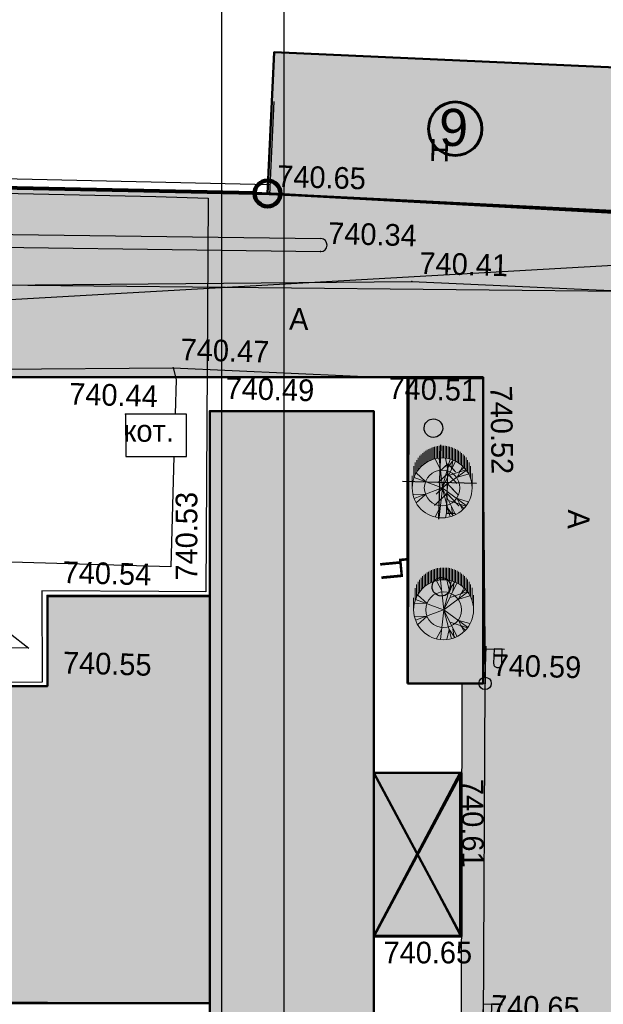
# Model space of a CAD drawing. Header units: millimetres. Extents: x -257011 to 237647566, y 2784933 to 6706507.
# Tile 315 of 451: x 10329285 to 10352864, y 5439948 to 5479705. Entities that reach past the tile are written whole.
import ezdxf

# ---------------------------------------------------------------- set-up
doc = ezdxf.new("R2010")
doc.units = ezdxf.units.MM
doc.header["$LTSCALE"] = 1000
doc.header["$PDMODE"] = 32
doc.header["$PDSIZE"] = 0.3
for name, pattern in [('Д_ТРОТ_ТРУБА', [3, 1.5, -1.5]), ('ДОРОГИ_СТРОЯЩ', [9, 8, -1]), ('Контура низ откосов  Штриховая 0.1-0.5 - - - - - - -', [0.6, 0.1, -0.5]), ('НАВЕС_ОПОРЫ', [3, 2, -1])]:
    doc.linetypes.add(name, pattern=pattern)
for name, color, linetype in [('(001) Сетка', 92, 'Continuous'), ('(002) Рамка', 7, 'Continuous'), ('(004) Точки рельефа', 7, 'Continuous'), ('(007) Здания', 7, 'Continuous'), ('(013) Газ', 40, 'ИК_Газопровод -------г--------'), ('(014) Водопровод', 5, 'ИК_Водопровод -------в--------'), ('(022) Возд. Линии', 7, 'Continuous'), ('(025) Дорога', 7, 'Continuous'), ('(027) Гидрография', 7, 'Continuous'), ('(038) Деревья', 7, 'Continuous'), ('(040) Ограда', 7, 'Continuous'), ('TREE', 74, 'Continuous')]:
    doc.layers.add(name, color=color, linetype=linetype)
doc.layers.add('.', color=7, linetype='Continuous', lineweight=15)
doc.layers.add('Ф А С А Д', color=250, linetype='Continuous', lineweight=15)
doc.styles.add('ATTR', font='romans.shx', dxfattribs={"width": 0.8, "height": 0.470416})
doc.styles.add('BM-431', font='txt')
doc.styles.add('D-431', font='txt', dxfattribs={"width": 2})
doc.styles.add('P-131', font='txt')
doc.styles.add('Roman', font='romans')
doc.styles.get("Standard").update_dxf_attribs({"font": 'ARIALN.TTF'})
doc.linetypes.add('FENCELINE2', pattern='A,6.35,-2.54,[132,ltypeshp.shx,S=2.54,R=0,X=-2.54,Y=0],-2.54,25.4', length=36.83)
doc.linetypes.add('KANALIS_K', pattern='A,1,["<",Standard,S=1.8,R=0,X=-0.9,Y=-0.9],3,-1,["К",Standard,S=1.8,R=0,X=-0.9,Y=-0.9],-1,10', length=16)
doc.linetypes.add('ИК_Водопровод -------в--------', pattern='A,9,-0.6,["В",Standard,S=1.2,R=0,X=0,Y=-0.6],-1.2', length=10.8)
doc.linetypes.add('ИК_Воздушка ------- --------', pattern='A,9,-0.6,["Z",Standard,S=1.2,R=70,X=0.6,Y=-0.65],-1', length=10.6)
doc.linetypes.add('ИК_Газопровод -------г--------', pattern='A,9,-0.6,["Г",Standard,S=1.2,R=0,X=0,Y=-0.6],-1.2', length=10.8)
doc.linetypes.add('ОГРАДА_БЕТ', pattern='A,4,["|",Standard,S=0.8,R=0,X=0,Y=-0.8],4', length=8)
pattern_1 = [(311, (0, -250067.3), (415.09027, 360.832466), []), (311, (-27.05, -250454.1), (415.09027, 360.832466), [550, -275])]

# ---------------------------------------------------------------- blocks, each defined once
blk = doc.blocks.new('f')
at = {"layer": '(022) Возд. Линии'}
for points in [[(0, 0.25), (0, 1.5)], [(0, 1.4), (0.75, 1.4)]]:
    blk.add_lwpolyline(points, dxfattribs=at)
blk.add_lwpolyline([(0.4875, 0.65), (0.4875, 0.65, 0.4142136), (0.65, 0.8125), (0.65, 1.4), (0.325, 1.4), (0.325, 0.8125, 0.4142136)], format="xyb", close=True, dxfattribs=at)
blk.add_circle((0, 0), 0.25, dxfattribs=at)
blk = doc.blocks.new('d')
at = {"layer": '(038) Деревья', "color": 30}
blk.add_ellipse((0, 0), major_axis=(0.265, 0.265), ratio=1, start_param=5.497787, end_param=11.780972, dxfattribs=at)
blk = doc.blocks.new('ell')
at = {"const_width": 0.05}
for points in [[(0, 2), (-0.329, 1.671)], [(0, 0), (0, 2)], [(0, 2), (0.329, 1.671)], [(0, 1.6), (-0.386, 1.214)], [(0, 1.6), (0.386, 1.214)], [(0, 1.2), (-0.443, 0.757)], [(0, 1.2), (0.443, 0.757)], [(0, 0.8), (-0.5, 0.3)], [(0, 0.8), (0.5, 0.3)], [(0, 0), (0.375, 0)]]:
    blk.add_lwpolyline(points, dxfattribs=at)
blk = doc.blocks.new('Setka')
at = {"layer": '(001) Сетка'}
for p, q in [((0, 1.5), (0, -1.5)), ((-1.5, 0), (1.5, 0))]:
    blk.add_line(p, q, dxfattribs=at)
blk = doc.blocks.new('kjvklglhl')
at = {"layer": '(004) Точки рельефа'}
for p in [(382.634, 536.225), (384.754, 533.983), (388.476, 532.88), (378.93, 529.121), (391.437, 529.036), (387.082, 527.599), (377.068, 527.19), (380.475, 527.413), (374.103, 519.79), (380.681, 519.976), (391.887, 516.738), (374.22, 516.142), (390.932, 513.107), (391.156, 506.543), (381.147, 503.536)]:
    blk.add_point(p, dxfattribs=at)
at = {"layer": '(007) Здания'}
for points in [[(382.7, 539.984), (382.634, 536.225), (397.62, 535.96), (397.687, 539.719)], [(333.4, 535.952), (382.634, 536.225)], [(374.581, 503.36), (381.146, 503.545), (380.684, 519.978), (374.119, 519.794), (374.221, 516.142)], [(374.581, 503.36), (339.692, 502.379), (339.333, 515.161), (374.221, 516.142)]]:
    blk.add_lwpolyline(points, dxfattribs=at)
for points in [[(380.475, 527.413), (382.185, 466.617), (388.791, 466.802), (387.082, 527.599)], [(377.068, 527.19), (377.116, 525.491), (379.568, 525.56), (379.52, 527.259)]]:
    blk.add_lwpolyline(points, close=True, dxfattribs=at)
at = {"layer": '(007) Здания', "color": 0, "linetype": 'НАВЕС_ОПОРЫ'}
blk.add_lwpolyline([(391.156, 506.543), (390.972, 513.108), (387.492, 513.011), (387.676, 506.445)], close=True, dxfattribs=at)
for points in [[(387.492, 513.011), (391.156, 506.543)], [(387.676, 506.445), (390.972, 513.108)]]:
    blk.add_lwpolyline(points, dxfattribs=at)
at = {"layer": '(013) Газ', "linetype": 'ИК_Воздушка ------- --------', "ltscale": 0.5, "flags": 128}
blk.add_lwpolyline([(292.909, 529.889), (292.062, 534.008), (300.797, 535.523), (378.045, 536.01), (380.152, 536.01), (380.512, 520.117), (378.614, 520.082), (373.886, 519.972), (374, 516.282), (339.283, 515.209), (339.606, 502.365), (340.619, 488.79), (341.059, 475.484), (341.059, 475.484), (344.329, 475.58), (345.717, 447.337), (345.717, 447.337)], dxfattribs=at)
at = {"layer": '(014) Водопровод', "ltscale": 0.5, "flags": 128}
blk.add_lwpolyline([(313.499, 509.603), (334.539, 512.433), (333.84, 528.157), (363.046, 530.904), (398.253, 533.905)], dxfattribs=at)
at = {"layer": '(025) Дорога', "linetype": 'Д_ТРОТ_ТРУБА', "flags": 128}
for points in [[(306.476, 535.529), (305.9, 533.631), (321.717, 532.149), (330.387, 530.721), (388.476, 532.88), (398.347, 532.707), (398.669, 520.315), (401.552, 520.184), (401.938, 500.043), (399.056, 499.965), (400.025, 466.742)], [(333.604, 516.168), (332.964, 527.46), (378.93, 529.121), (379.066, 528.657), (379.066, 527.246)], [(379.066, 525.545), (379.066, 521.091), (372.609, 521.091), (372.613, 518.239), (373.418, 517.642), (366.333, 517.518), (333.604, 516.168)]]:
    blk.add_lwpolyline(points, dxfattribs=at)
at = {"layer": '(025) Дорога', "linetype": 'Контура низ откосов  Штриховая 0.1-0.5 - - - - - - -'}
for points in [[(378.93, 529.121), (388.474, 528.958)], [(392.209, 502.981), (391.887, 516.738)]]:
    blk.add_lwpolyline(points, dxfattribs=at)
at = {"layer": '(025) Дорога', "linetype": 'Д_ТРОТ_ТРУБА', "flags": 128}
blk.add_lwpolyline([(391.887, 516.738), (388.796, 516.656), (388.474, 528.958), (391.437, 529.036)], close=True, dxfattribs=at)
at = {"layer": '(027) Гидрография', "color": 3, "flags": 128}
blk.add_lwpolyline([(321.004, 535.757), (321.125, 534.884), (321.332, 534.379), (322.059, 533.593), (322.471, 533.484), (330.804, 533.188), (384.754, 533.983, 0.985376), (384.754, 534.504)], format="xyb", dxfattribs=at)
blk.add_lwpolyline([(321.495, 535.765), (321.612, 535.015), (321.76, 534.652), (322.328, 534.039), (322.545, 533.981), (330.81, 533.688), (384.754, 534.504)], dxfattribs=at)
at = {"layer": '(040) Ограда', "linetype": 'ОГРАДА_БЕТ', "ltscale": 0.5, "flags": 128}
blk.add_lwpolyline([(333.398, 536.352), (382.632, 536.625)], dxfattribs=at)
at = {"layer": '(001) Сетка'}
blk.add_blockref('Setka', (389.817, 524.81), dxfattribs=at)
at = {"layer": '(022) Возд. Линии'}
for p in [(391.887, 516.738), (392.192, 502.402)]:
    blk.add_blockref('f', p, dxfattribs=at)
at = {"layer": '(038) Деревья', "color": 30, "linetype": 'Continuous'}
for p in [(389.512, 526.981), (390.015, 520.588)]:
    blk.add_blockref('d', p, dxfattribs=at)
at = {"layer": '(038) Деревья', "linetype": 'Continuous'}
blk.add_blockref('ell', (390.138, 523.561), dxfattribs=at)
at = {"layer": '(004) Точки рельефа', "style": 'D-431'}
for s, p in [('740.65', (382.921, 536.54)), ('740.34', (385.042, 534.298)), ('740.41', (388.763, 533.195)), ('740.47', (379.217, 529.436)), ('740.49', (381.077, 527.928)), ('740.51', (387.656, 528.116)), ('740.44', (374.767, 527.519)), ('740.54', (374.703, 520.31)), ('740.59', (392.174, 517.053)), ('740.55', (374.82, 516.663)), ('740.65', (392.497, 503.296))]:
    blk.add_text(s, height=0.875, dxfattribs=at).set_placement(p)
for s, rotation, p in [('740.52', 272.3837, (391.765, 528.76)), ('740.53', 91.6107, (380.15, 520.561)), ('740.61', 271.958, (391.05, 512.85)), ('740.65', 1.6107, (388.105, 505.32))]:
    blk.add_text(s, height=0.875, rotation=rotation, dxfattribs=at).set_placement(p)
at = {"layer": '(007) Здания', "color": 0, "linetype": 'Continuous', "style": 'P-131'}
blk.add_text('Н', height=0.88, dxfattribs=at).set_placement((389.026, 537.766))
at = {"layer": '(007) Здания', "color": 0, "linetype": 'Continuous', "style": 'BM-431'}
blk.add_text('кот.', height=0.88, rotation=1.6107, dxfattribs=at).set_placement((377.015, 526.081))
at = {"layer": '(025) Дорога', "linetype": 'ДОРОГИ_СТРОЯЩ', "style": 'BM-431'}
blk.add_text('A', height=0.875, dxfattribs=at).set_placement((383.568, 530.798))
for s, rotation, p in [('A', 270, (395.045, 523.852)), ('Ц', 96.9909, (388.469, 520.844))]:
    blk.add_text(s, height=0.875, rotation=rotation, dxfattribs=at).set_placement(p)
blk = doc.blocks.new('dhdyfh')
at = {"layer": 'TREE', "color": 92, "lineweight": 20}
for p, q in [((10253975, 5666109), (10253975, 5666601)), ((10254035, 5666629), (10254035, 5666140)), ((10254096, 5666652), (10254096, 5666163)), ((10254156, 5666184), (10254156, 5666675)), ((10254217, 5666691), (10254217, 5666204)), ((10254277, 5666217), (10254277, 5666705)), ((10254338, 5666714), (10254338, 5666227)), ((10254398, 5666235), (10254398, 5666724)), ((10254459, 5666724), (10254459, 5666238)), ((10254519, 5666243), (10254519, 5666724)), ((10254580, 5666724), (10254580, 5666240)), ((10254640, 5666233), (10254640, 5666724)), ((10254701, 5666717), (10254701, 5666227)), ((10254761, 5666215), (10254761, 5666706)), ((10254822, 5666693), (10254822, 5666199)), ((10254882, 5666186), (10254882, 5666674)), ((10254943, 5666652), (10254943, 5666166)), ((10255003, 5666140), (10255003, 5666629)), ((10255064, 5666601), (10255064, 5666114)), ((10253551, 5665761), (10253551, 5666240)), ((10253612, 5665831), (10253612, 5666323)), ((10253672, 5665895), (10253672, 5666384)), ((10253733, 5665949), (10253733, 5666439)), ((10253793, 5665998), (10253793, 5666487)), ((10253854, 5666529), (10253854, 5666039)), ((10253914, 5666083), (10253914, 5666567)), ((10254532, 5665031), (10254393, 5666223)), ((10254739, 5665821), (10254650, 5666236)), ((10255125, 5666081), (10255125, 5666565)), ((10255185, 5666529), (10255185, 5666042)), ((10255246, 5665998), (10255246, 5666487)), ((10255306, 5666441), (10255306, 5665949)), ((10255367, 5665893), (10255367, 5666384)), ((10255427, 5666323), (10255427, 5665828)), ((10255488, 5665756), (10255488, 5666256)), ((10253370, 5665419), (10253370, 5665908)), ((10253430, 5665555), (10253430, 5666052)), ((10253491, 5665666), (10253491, 5666158)), ((10254443, 5665800), (10254236, 5666193)), ((10254522, 5665028), (10254837, 5666198)), ((10254522, 5665031), (10255054, 5666100)), ((10254739, 5665828), (10254966, 5666152)), ((10254897, 5665793), (10254946, 5666154)), ((10255123, 5665467), (10255340, 5665898)), ((10255212, 5665677), (10255390, 5665854)), ((10255548, 5666158), (10255548, 5665664)), ((10255609, 5665574), (10255609, 5666055)), ((10255669, 5665911), (10255669, 5665409)), ((10253309, 5665030), (10253309, 5665514)), ((10254519, 5665030), (10253387, 5665451)), ((10253851, 5665290), (10253466, 5665636)), ((10254522, 5665028), (10255488, 5665736)), ((10254778, 5665531), (10255478, 5665762)), ((10255133, 5665459), (10255577, 5665590)), ((10255730, 5665030), (10255730, 5665615)), ((10253851, 5665282), (10253348, 5665297))]:
    blk.add_line(p, q, dxfattribs=at)
at = {"layer": 'TREE', "color": 30, "lineweight": 20, "true_color": 0xf8991e}
for p, q in [((10254519, 5665030), (10253387, 5664608)), ((10254532, 5665028), (10254393, 5663836)), ((10254522, 5665031), (10254837, 5663861)), ((10254522, 5665031), (10255488, 5664323)), ((10254522, 5665028), (10255054, 5663959)), ((10253851, 5664777), (10253348, 5664762)), ((10253851, 5664769), (10253466, 5664423)), ((10254443, 5664259), (10254236, 5663866)), ((10254739, 5664238), (10254650, 5663823)), ((10254739, 5664231), (10254966, 5663908)), ((10254778, 5664528), (10255478, 5664297)), ((10254897, 5664266), (10254946, 5663905)), ((10255123, 5664592), (10255340, 5664161)), ((10255133, 5664600), (10255577, 5664469)), ((10255212, 5664382), (10255390, 5664205))]:
    blk.add_line(p, q, dxfattribs=at)
blk.add_circle((10254519, 5665030), 1210, dxfattribs=at)
at = {"layer": 'TREE', "color": 92, "lineweight": 20}
blk.add_circle((10254519, 5665030), 720, dxfattribs=at)
at = {"layer": 'TREE', "color": 30, "lineweight": 20, "true_color": 0xf8991e, "style": 'ATTR', "width": 0.8, "flags": 9}
for p in [(10254522, 5665031), (10254522, 5665028)]:
    blk.add_attdef('ESTCODE', p, '', height=14.1, rotation=90, dxfattribs=at)

msp = doc.modelspace()

# ---------------------------------------------------------------- hatches: boundary and pattern name
at = {"layer": '.', "lineweight": 50, "ltscale": 1000, "transparency": 33554687}
h = msp.add_hatch(color=256, dxfattribs=at)
h.dxf.hatch_style = 1
h.set_gradient(color1=(132, 132, 132), color2=(132, 132, 132), tint=1)
edge = h.paths.add_edge_path()
edge.add_line((10293223.125, 5399808.652), (10329186.014, 5400584.91))
edge.add_line((10329186.014, 5400584.91), (10329186.014, 5402497.493))
edge.add_line((10329186.014, 5402497.493), (10345328.474, 5402497.493))
edge.add_line((10345328.474, 5402497.493), (10345328.474, 5401780.91))
edge.add_line((10345328.474, 5401780.91), (10347954.841, 5401780.91))
edge.add_line((10347954.841, 5401780.91), (10347954.841, 5439131.157))
edge.add_line((10347954.841, 5439131.157), (10347139.448, 5439146.427))
edge.add_line((10347139.448, 5439146.427), (10347165.137, 5452908.376))
edge.add_line((10347165.137, 5452908.376), (10348005.201, 5452908.376))
edge.add_line((10348005.201, 5452908.376), (10348005.201, 5465266.947))
edge.add_line((10348005.201, 5465266.947), (10292340.841, 5465266.947))
edge.add_arc((10292404.198, 5463865.656), 1402.722, 92.5888027, 177.7762916)
edge.add_line((10291002.532, 5463920.084), (10291002.532, 5469378.202))
edge.add_line((10291002.532, 5469378.202), (10354910.944, 5468723.934))
edge.add_line((10354910.944, 5468723.934), (10354910.944, 5456175.305))
edge.add_line((10354910.944, 5456175.305), (10357685.763, 5456175.305))
edge.add_line((10357685.763, 5456175.305), (10357664.748, 5435966.909))
edge.add_line((10357664.748, 5435966.909), (10354780.689, 5435963.893))
edge.add_line((10354780.689, 5435963.893), (10354815.475, 5402702.478))
edge.add_line((10354815.475, 5402702.478), (10364775.188, 5402952.736))
edge.add_line((10364775.188, 5402952.736), (10366601.321, 5402864.469))
edge.add_line((10366601.321, 5402864.469), (10366558.958, 5401988.021))
edge.add_line((10366558.958, 5401988.021), (10366382.939, 5398346.402))
edge.add_line((10366382.939, 5398346.402), (10363039.34, 5398613.356))
edge.add_line((10363039.34, 5398613.356), (10362828.153, 5396842.31))
edge.add_line((10362828.153, 5396842.31), (10292673.993, 5395314.65))
edge.add_line((10292673.993, 5395314.65), (10291253.598, 5394553.504))
edge.add_line((10291253.598, 5394553.504), (10288491.666, 5391157.17))
edge.add_line((10288491.666, 5391157.17), (10286502.532, 5392543.44))
edge.add_line((10286502.532, 5392543.44), (10286502.532, 5441392.481))
edge.add_line((10286502.532, 5441392.481), (10291002.532, 5441392.481))
edge.add_line((10291002.532, 5441392.481), (10291002.532, 5401840.32))
edge.add_arc((10293100.291, 5401903.773), 2098.718, 181.732534, 273.3553239)
at = {"linetype": 'KANALIS_K', "ltscale": 1000}
h = msp.add_hatch(dxfattribs=at)
h.set_pattern_fill('JIS_STN_1E', color=252, scale=550, angle=266, style=0)
h.set_pattern_definition(pattern_1)
h.paths.add_polyline_path([(10370176.961, 5408589.081), (10380517.706, 5408589.081), (10380517.706, 5414722.146), (10370176.961, 5414722.146)])
h.paths.add_polyline_path([(10366644.44, 5425493.313), (10375457.351, 5425493.313), (10375457.351, 5418869.332), (10366644.44, 5418869.332)])
h.paths.add_polyline_path([(10366692.556, 5425493.313), (10374236.327, 5425493.313), (10374236.327, 5437100.414), (10366692.556, 5437100.414)])
h.paths.add_polyline_path([(10367121.345, 5446190.089), (10372076.613, 5446190.089), (10372076.613, 5451757.077), (10367121.345, 5451757.077)])
h.paths.add_polyline_path([(10339299.453, 5472686.414), (10354303.869, 5471933.874), (10354565.698, 5477722.811), (10339572.067, 5478399.167)])
h.paths.add_polyline_path([(10285634.352, 5473821.282), (10290167.733, 5473821.282), (10290167.733, 5477675.605), (10285634.352, 5477675.605)])
at = {"lineweight": 50}
h = msp.add_hatch(color=1, dxfattribs=at)
h.set_gradient(color1=(255, 255, 255), one_color=1, tint=1)
h.paths.add_polyline_path([(10345800.319, 5475301.361, 1), (10347961.665, 5475301.361, 1)])
at = {"linetype": 'KANALIS_K', "ltscale": 1000}
h = msp.add_hatch(dxfattribs=at)
h.set_pattern_fill('JIS_STN_1E', color=252, scale=550, angle=266, style=0)
h.set_pattern_definition(pattern_1)
h.paths.add_polyline_path([(10295566.291, 5452798.96), (10330406.656, 5452798.96), (10330406.656, 5456428.993), (10336964.246, 5456428.993), (10336964.246, 5463899.027), (10343588.191, 5463899.027), (10343595.48, 5449290.964), (10347134.396, 5449290.964), (10347134.396, 5442688.95), (10343588.191, 5442688.95), (10343588.191, 5403040.343), (10337006.799, 5403040.343), (10337006.799, 5409229.826), (10331341.596, 5409229.826), (10331341.596, 5413332.122), (10296502.532, 5413332.122), (10296502.532, 5426302.935), (10336961.338, 5426302.935), (10336961.338, 5440000.745), (10295566.291, 5440000.745)])
at = {"layer": 'Ф А С А Д', "linetype": 'KANALIS_K', "ltscale": 1000}
h = msp.add_hatch(dxfattribs=at)
h.set_pattern_fill('CROSS', color=92, scale=40, angle=95)
h.set_pattern_definition([(95, (0, -250067.28), (-275.171012, 230.8958947), [127, -381]), (185, (57.72, -249998.49), (-230.8958947, -275.171012), [127, -381])])
h.paths.add_polyline_path([(10291002.532, 5462591.447), (10320021.445, 5463111.333), (10320021.445, 5454628.437), (10291002.532, 5454628.437)], flags=17)
h.paths.add_polyline_path([(10291002.532, 5438494.06), (10334860.708, 5438494.06), (10334860.708, 5427588.07), (10291002.532, 5427588.07)], flags=17)
h.paths.add_polyline_path([(10291002.532, 5440341.999), (10294739.647, 5440341.999), (10294739.647, 5443753.41), (10292871.508, 5443753.41), (10292871.508, 5447280.333), (10294739.647, 5447280.333), (10294739.647, 5452780.377), (10291002.532, 5452780.377)], flags=17)
h.paths.add_polyline_path([(10291002.532, 5413706.118), (10294739.647, 5413706.118), (10294739.647, 5418509.05), (10293759.32, 5418509.05), (10293759.32, 5422035.972), (10294739.647, 5422035.972), (10294739.647, 5425755.657), (10291002.532, 5425755.657)], flags=17)
edge = h.paths.add_edge_path()
edge.add_line((10293223.125, 5399808.652), (10329186.014, 5400584.91))
edge.add_line((10329186.014, 5400584.91), (10329186.014, 5411981.986))
edge.add_line((10329186.014, 5411981.986), (10291002.532, 5411981.986))
edge.add_line((10291002.532, 5411981.986), (10291002.532, 5401840.32))
edge.add_arc((10293100.291, 5401903.773), 2098.718, 181.732534, 273.3553239)
h.paths.add_polyline_path([(10345336.459, 5401780.91), (10347954.841, 5401780.91), (10347954.841, 5439131.157), (10345336.459, 5439131.157)])
edge = h.paths.add_edge_path()
edge.add_line((10249347.869, 5464415.428), (10220352.394, 5464415.939))
edge.add_line((10220352.394, 5464415.939), (10250729.509, 5473900.836))
edge.add_line((10250729.509, 5473900.836), (10257427.233, 5474293.697))
edge.add_line((10257427.233, 5474293.697), (10339299.453, 5472686.414))
edge.add_line((10339299.453, 5472686.414), (10354910.944, 5471903.427))
edge.add_line((10354910.944, 5471903.427), (10367254.279, 5471043.573))
edge.add_line((10367254.279, 5471043.573), (10366359.443, 5404206.216))
edge.add_line((10366359.443, 5404206.216), (10364775.188, 5402952.736))
edge.add_line((10364775.188, 5402952.736), (10354799.052, 5402702.829))
edge.add_line((10354799.052, 5402702.829), (10354799.052, 5435966.909))
edge.add_line((10354799.052, 5435966.909), (10357685.763, 5435966.909))
edge.add_line((10357685.763, 5435966.909), (10357685.763, 5456175.305))
edge.add_line((10357685.763, 5456175.305), (10354910.944, 5456175.305))
edge.add_line((10354910.944, 5456175.305), (10354910.944, 5468723.934))
edge.add_line((10354910.944, 5468723.934), (10291002.532, 5469378.202))
edge.add_line((10291002.532, 5469378.202), (10291002.532, 5472792.481))
edge.add_line((10291002.532, 5472792.481), (10251302.532, 5472792.481))
edge.add_line((10251302.532, 5472792.481), (10251302.532, 5466152.896))
edge.add_arc((10249347.869, 5466383.667), 1968.239, 270, 353.2667331, ccw=False)
h.paths.add_polyline_path([(10344952.028, 5452898.915), (10348005.201, 5452898.915), (10348005.201, 5465266.947), (10344952.028, 5465266.947)], flags=17)

# ---------------------------------------------------------------- linework, layer by layer
at = {"layer": '(002) Рамка', "color": 0, "lineweight": 60, "ltscale": 1000}
msp.add_circle((10346880.992, 5475301.361), 1080.673, dxfattribs=at)
at = {"layer": '(022) Возд. Линии', "color": 6, "linetype": 'Continuous', "lineweight": 140}
msp.add_circle((10339299.453, 5472686.414), 521.317, dxfattribs=at)
at = {"lineweight": 50, "ltscale": 1000}
for p, q in [((10336964.246, 5456428.993), (10336964.246, 5440000.745)), ((10347134.396, 5449290.964), (10343588.191, 5442688.95)), ((10347134.396, 5442688.95), (10343588.191, 5449290.964))]:
    msp.add_line(p, q, dxfattribs=at)
for points in [[(10339299.453, 5472686.414), (10354303.869, 5471933.874), (10354565.698, 5477722.811), (10339572.067, 5478399.167)], [(10344952.028, 5452898.915), (10348005.201, 5452898.915), (10348005.201, 5465266.947), (10344952.028, 5465266.947)], [(10343588.191, 5449290.964), (10347134.396, 5449290.964), (10347134.396, 5442688.95), (10343588.191, 5442688.95)]]:
    msp.add_lwpolyline(points, close=True, dxfattribs=at)
at = {"color": 1, "ltscale": 0.1, "const_width": 100}
msp.add_lwpolyline([(10367637.944, 5471125.226), (10339299.453, 5472686.414), (10290114.083, 5473726.548), (10285634.352, 5473821.282), (10257427.233, 5474293.697), (10250729.509, 5473900.836), (10215776.869, 5462987.285), (10233106.932, 5346910.553), (10264254.682, 5346164.692), (10291821.94, 5343924.334), (10292764.457, 5367344.441), (10317690.983, 5367111.95), (10325359.542, 5365515.246), (10326158.328, 5375095.515), (10334361.553, 5374551.776), (10334391.701, 5375006.611), (10342287.801, 5374400.255), (10342234.253, 5373702.932), (10364005.562, 5372146.663), (10366382.939, 5398346.402), (10366639.94, 5403663.442), (10366556.549, 5418928.565), (10367637.944, 5471125.226)], dxfattribs=at)
at = {"color": 5, "linetype": 'FENCELINE2', "lineweight": 80, "ltscale": 0.1}
msp.add_lwpolyline([(10338778.253, 5472697.436), (10290216.253, 5473724.388)], dxfattribs=at)
at = {"lineweight": 30, "ltscale": 1000}
for points in [[(10291002.532, 5469378.202), (10354910.944, 5468723.934), (10354910.944, 5456175.305), (10357685.763, 5456175.305), (10357664.748, 5435966.909), (10354780.689, 5435963.893), (10354815.475, 5402702.478), (10364775.188, 5402952.736), (10366601.321, 5402864.469), (10366558.958, 5401988.021), (10366382.939, 5398346.402)], [(10329186.014, 5400584.91), (10329186.014, 5402497.493), (10345328.474, 5402497.493), (10345328.474, 5401780.91), (10347954.841, 5401780.91), (10347954.841, 5439131.157), (10347139.448, 5439146.427), (10347165.137, 5452908.376), (10348005.201, 5452908.376), (10348005.201, 5465266.947), (10293817.543, 5465266.947), (10292403.067, 5465267.746)]]:
    msp.add_lwpolyline(points, dxfattribs=at)
at = {"lineweight": 50, "ltscale": 1000}
msp.add_lwpolyline([(10291002.532, 5462591.447), (10291002.532, 5463920.084, -0.412839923), (10292450.403, 5465266.947), (10335668.104, 5465266.947), (10344952.028, 5465266.947)], format="xyb", dxfattribs=at)
msp.add_lwpolyline([(10295566.291, 5452798.96), (10330406.656, 5452798.96), (10330406.656, 5456428.993), (10336964.246, 5456428.993), (10336964.246, 5463899.027), (10343588.191, 5463899.027), (10343588.191, 5403040.343), (10337006.799, 5403040.343), (10337006.799, 5409229.826), (10331341.596, 5409229.826), (10331341.596, 5413332.122), (10296502.532, 5413332.122), (10296502.532, 5426302.935), (10336961.338, 5426302.935), (10336961.338, 5440000.745), (10295566.291, 5440000.745), (10295566.291, 5452798.96)], dxfattribs=at)
at = {"layer": 'Defpoints', "color": 4}
msp.add_lwpolyline([(10191472.083, 5507644.281), (10191472.083, 5297644.281), (10339972.083, 5297644.281), (10339972.083, 5507644.281)], close=True, dxfattribs=at)
at = {"layer": 'Defpoints', "color": 6}
msp.add_lwpolyline([(10337441.78, 5507644.281), (10337441.78, 5297644.281), (10485941.78, 5297644.281), (10485941.78, 5507644.281)], close=True, dxfattribs=at)

# ---------------------------------------------------------------- block references
at = {"lineweight": 5, "xscale": 999.9999999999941, "yscale": 999.9999999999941, "zscale": 999.9999999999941, "rotation": 358.3893224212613}
msp.add_blockref('kjvklglhl', (9941829.75, 4947388.421), dxfattribs=at)
at = {"lineweight": 50}
for p in [(91833.668, -204231.953), (91893.38, -209151.055)]:
    msp.add_blockref('dhdyfh', p, dxfattribs=at)

# ---------------------------------------------------------------- texts
at = {"color": 250, "insert": (10347400.896, 5475344.693, 0), "char_height": 1500, "width": 156685.73039, "attachment_point": 6, "style": 'Roman'}
msp.add_mtext('\\pt64500;{\\fArial|b0|i0|c0|p34;9}', dxfattribs=at)
at = {"color": 7, "lineweight": 30, "insert": (9898904.831, 5446587.117), "char_height": 939.4258, "width": 8914.89017, "attachment_point": 1}
msp.add_mtext('\\pi2351.83787;{\\fTimes New Roman|b0|i0|c204|p18;\\C256;Qurilish         \\P\\pi2708.16847;  hajmi\\P\\pi3422.97631;   m³}', dxfattribs=at)

doc.saveas('drawing.dxf')
